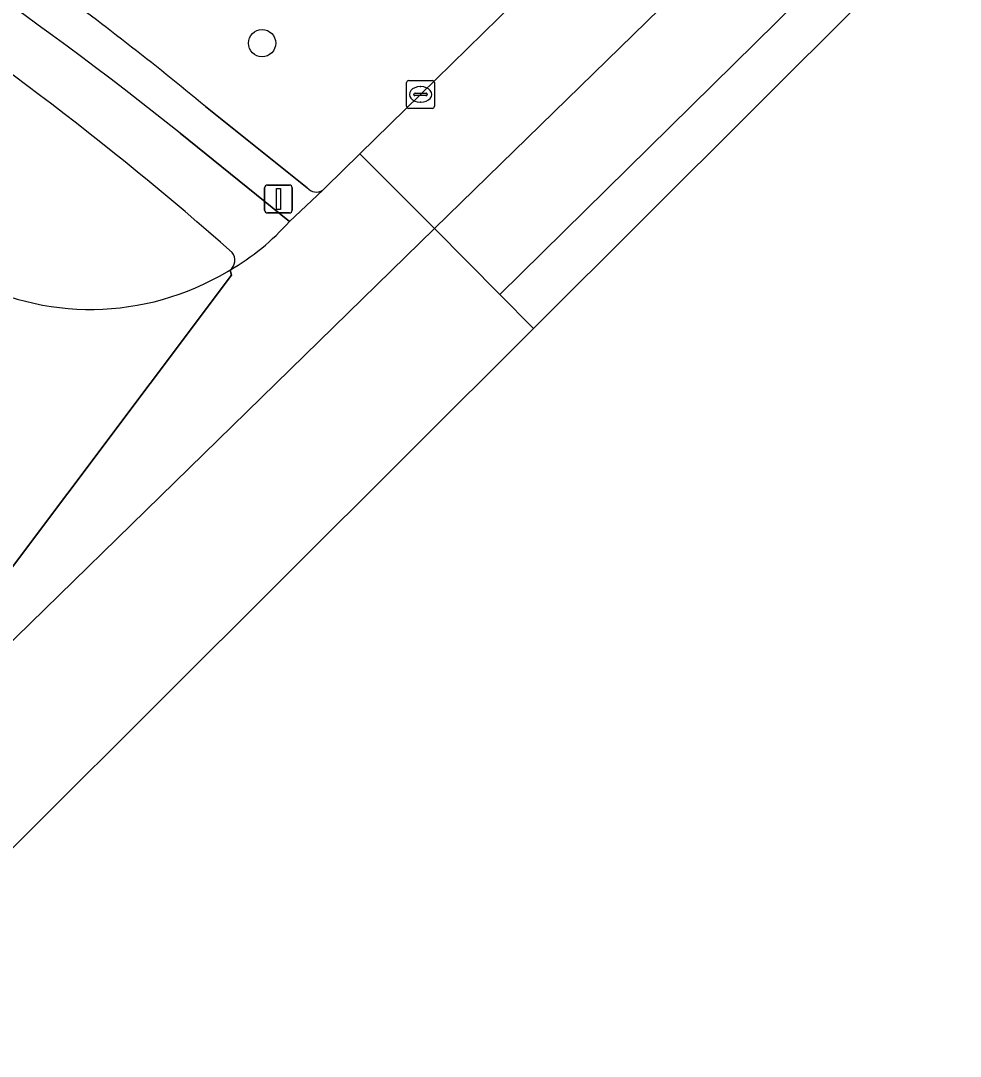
# Model space of a CAD drawing. Extents: x 157320 to 158835, y 386650 to 388491.
# Drawn here: x 158361.96 to 158395.7, y 386870.06 to 386907.25 of the extents above; entities that cross this region are included whole.
import ezdxf

# ---------------------------------------------------------------- set-up
doc = ezdxf.new("R2010")
doc.units = 0
for name, color, linetype in [('IMGEO_Berm_groen', 7, 'Continuous'), ('IMGEO_Boom', 7, 'Continuous'), ('IMGEO_Fietspad_gesloten', 7, 'Continuous'), ('IMGEO_Kolk', 7, 'Continuous'), ('IMGEO_Rijbaan_lokaal_gesloten', 7, 'Continuous'), ('IMGEO_Rijbaan_regionaal_gesloten', 7, 'Continuous'), ('IMGEO_Verkeersregelinstallatiepaal', 7, 'Continuous'), ('IMGEO_Voetpad_open', 7, 'Continuous')]:
    doc.layers.add(name, color=color, linetype=linetype)

msp = doc.modelspace()

# ---------------------------------------------------------------- linework, layer by layer
at = {"layer": 'IMGEO_Berm_groen'}
for points in [[(158372.806, 386901.166), (158372.905, 386901.259), (158374.145, 386902.471), (158376.321, 386904.599), (158383.073, 386911.212), (158386.453, 386914.565), (158397.335, 386925.232), (158410.734, 386938.407), (158412.242, 386939.717), (158414.539, 386941.65), (158427.982, 386952.457)], [(158368.598, 386904.167), (158372.252, 386901.249)], [(158369.375, 386898.234), (158369.478, 386898.293)]]:
    msp.add_lwpolyline(points, dxfattribs=at)
for centre, radius, start, end in [((158293.199, 386812.534), 115.297, 48.52983, 57.41739), ((158293.387, 386813.446), 117.843, 50.33998, 53.8727), ((158372.574, 386901.507), 0.412, 218.7125, 304.2462), ((158369.208, 386898.645), 0.444, 307.4443, 39.2201), ((158364.471, 386906.446), 9.565, 240.6849, 300.845)]:
    msp.add_arc(centre, radius, start, end, dxfattribs=at)
at = {"layer": 'IMGEO_Boom'}
msp.add_circle((158370.628, 386906.441), 0.489, dxfattribs=at)
at = {"layer": 'IMGEO_Fietspad_gesloten'}
msp.add_lwpolyline([(158371.615, 386900.037), (158367.688, 386903.207)], dxfattribs=at)
for centre, radius, start, end in [((158284.171, 386798.939), 133.592, 51.30574, 60.10097), ((158293.199, 386812.534), 115.297, 48.52983, 57.41739), ((158365.033, 386905.921), 8.828, 300.2304, 318.2052), ((158369.208, 386898.645), 0.444, 307.4443, 39.2201)]:
    msp.add_arc(centre, radius, start, end, dxfattribs=at)
at = {"layer": 'IMGEO_Kolk'}
for p, q in [((158375.818, 386904.173), (158375.818, 386905.025)), ((158375.893, 386905.099), (158376.745, 386905.099)), ((158376.819, 386905.025), (158376.819, 386904.173)), ((158376.077, 386904.593), (158376.077, 386904.605)), ((158376.515, 386904.556), (158376.117, 386904.556)), ((158376.12, 386904.642), (158376.518, 386904.642)), ((158376.306, 386904.879), (158376.331, 386904.879)), ((158376.561, 386904.605), (158376.561, 386904.593)), ((158376.329, 386904.319), (158376.304, 386904.319)), ((158376.745, 386904.099), (158375.893, 386904.099))]:
    msp.add_line(p, q, dxfattribs=at)
for points in [[(158375.818, 386904.173), (158375.818, 386905.025)], [(158375.893, 386905.099), (158376.745, 386905.099)], [(158376.819, 386905.025), (158376.819, 386904.173)], [(158376.745, 386904.099), (158375.893, 386904.099)]]:
    msp.add_lwpolyline(points, dxfattribs=at)
for centre, radius, start, end in [((158375.895, 386905.023), 0.0765, 91.552, 178.448), ((158375.895, 386905.023), 0.0765, 91.552, 178.448), ((158376.743, 386905.023), 0.0765, 1.552, 88.448), ((158376.743, 386905.023), 0.0765, 1.552, 88.448), ((158376.117, 386904.602), 0.0403, 85.8775, 175.7526), ((158376.114, 386904.592), 0.0366, 178.938, 274.7102), ((158376.518, 386904.599), 0.043, 264.8664, 352.4533), ((158376.522, 386904.604), 0.0386, 1.7309, 96.639), ((158375.895, 386904.175), 0.0765, 181.552, 268.448), ((158375.895, 386904.175), 0.0765, 181.552, 268.448), ((158376.743, 386904.175), 0.0765, 271.552, 358.448), ((158376.743, 386904.175), 0.0765, 271.552, 358.448)]:
    msp.add_arc(centre, radius, start, end, dxfattribs=at)
for centre, major_axis, ratio, start_param, end_param in [((158376.305, 386904.599), (-0.387, 0.002), 0.722429, 4.712389, 7.853982), ((158376.33, 386904.599), (-0.39, 0.002), 0.717154, 1.570796, 4.712389)]:
    msp.add_ellipse(centre, major_axis=major_axis, ratio=ratio, start_param=start_param, end_param=end_param, dxfattribs=at)
at = {"layer": 'IMGEO_Rijbaan_lokaal_gesloten'}
msp.add_lwpolyline([(158360.564, 386886.509), (158360.724, 386886.389), (158369.535, 386898.114), (158369.478, 386898.293), (158369.375, 386898.234)], dxfattribs=at)
msp.add_arc((158364.471, 386906.446), 9.565, 240.6849, 300.845, dxfattribs=at)
at = {"layer": 'IMGEO_Rijbaan_regionaal_gesloten'}
for points in [[(158380.37, 386896.192), (158412.095, 386927.825), (158468.815, 386980.59), (158516.13, 387020.671), (158559.683, 387049.851), (158628.558, 387090.655)], [(158460.058, 386981.249), (158457.955, 386979.362), (158457.749, 386979.2), (158456.859, 386978.385), (158442.922, 386965.435), (158442.338, 386964.923), (158438.576, 386961.299), (158392.049, 386914.643), (158376.822, 386899.78), (158379.171, 386897.42), (158390.632, 386908.714), (158407.566, 386925.333), (158425.381, 386943.078), (158439.92, 386957.561), (158455.41, 386972.175), (158471.946, 386986.872), (158479.748, 386993.532), (158490.392, 387002.237), (158512.534, 387019.237), (158517.446, 387022.831), (158531.195, 387032.604), (158547.159, 387043.294), (158563.178, 387053.558), (158587.005, 387068.277)], [(158587.005, 387068.277), (158563.178, 387053.558), (158547.159, 387043.294), (158531.195, 387032.604), (158517.446, 387022.831), (158512.534, 387019.237), (158490.392, 387002.237), (158479.748, 386993.532), (158471.946, 386986.872), (158455.41, 386972.175), (158439.92, 386957.561), (158425.381, 386943.078), (158407.566, 386925.333), (158390.632, 386908.714), (158379.171, 386897.42), (158380.37, 386896.192)], [(158434.833, 386957.941), (158427.982, 386952.457), (158414.539, 386941.65), (158412.242, 386939.717), (158410.734, 386938.407), (158397.335, 386925.232), (158386.453, 386914.565), (158383.073, 386911.212), (158376.321, 386904.599), (158374.145, 386902.471), (158376.822, 386899.78), (158392.049, 386914.643), (158438.576, 386961.299)], [(158376.822, 386899.78), (158374.145, 386902.471), (158372.905, 386901.259), (158372.806, 386901.166), (158371.615, 386900.037)], [(158369.478, 386898.293), (158369.535, 386898.114), (158360.724, 386886.389), (158360.564, 386886.509), (158359.631, 386885.438), (158349.552, 386873.965), (158347.257, 386871.677), (158347.176, 386871.304), (158352.454, 386875.994), (158376.822, 386899.78)]]:
    msp.add_lwpolyline(points, dxfattribs=at)
msp.add_lwpolyline([(158348.917, 386864.83), (158380.37, 386896.192), (158379.171, 386897.42), (158376.822, 386899.78), (158352.454, 386875.994), (158347.176, 386871.304), (158344.967, 386869.389), (158347.338, 386866.652)], close=True, dxfattribs=at)
msp.add_arc((158365.033, 386905.921), 8.828, 300.2304, 318.2052, dxfattribs=at)
at = {"layer": 'IMGEO_Verkeersregelinstallatiepaal'}
for p, q in [((158370.721, 386900.444), (158370.721, 386901.244)), ((158370.721, 386901.244), (158370.721, 386900.444)), ((158370.821, 386901.344), (158371.611, 386901.344)), ((158371.611, 386901.344), (158370.821, 386901.344)), ((158371.711, 386901.244), (158371.711, 386900.444)), ((158371.711, 386900.444), (158371.711, 386901.244)), ((158371.611, 386900.344), (158370.821, 386900.344)), ((158370.821, 386900.344), (158371.611, 386900.344))]:
    msp.add_line(p, q, dxfattribs=at)
msp.add_lwpolyline([(158371.141, 386901.219), (158371.291, 386901.219), (158371.291, 386900.469), (158371.141, 386900.469), (158371.141, 386901.219)], dxfattribs=at)
for centre, start, end in [((158370.821, 386901.244), 90, 180), ((158370.821, 386901.244), 90, 180), ((158371.611, 386901.244), 0, 90), ((158371.611, 386901.244), 360, 90), ((158370.821, 386900.444), 180, 270), ((158370.821, 386900.444), 180, 270), ((158371.611, 386900.444), 270, 0), ((158371.611, 386900.444), 270, 0)]:
    msp.add_arc(centre, 0.1, start, end, dxfattribs=at)
at = {"layer": 'IMGEO_Voetpad_open'}
for points in [[(158372.252, 386901.249), (158368.598, 386904.167)], [(158367.688, 386903.207), (158371.615, 386900.037), (158372.806, 386901.166)]]:
    msp.add_lwpolyline(points, dxfattribs=at)
for centre, radius, start, end in [((158284.171, 386798.939), 133.592, 51.30574, 60.10097), ((158293.387, 386813.446), 117.843, 50.33998, 53.8727), ((158372.574, 386901.507), 0.412, 218.7125, 304.2462)]:
    msp.add_arc(centre, radius, start, end, dxfattribs=at)

doc.saveas('drawing.dxf')
